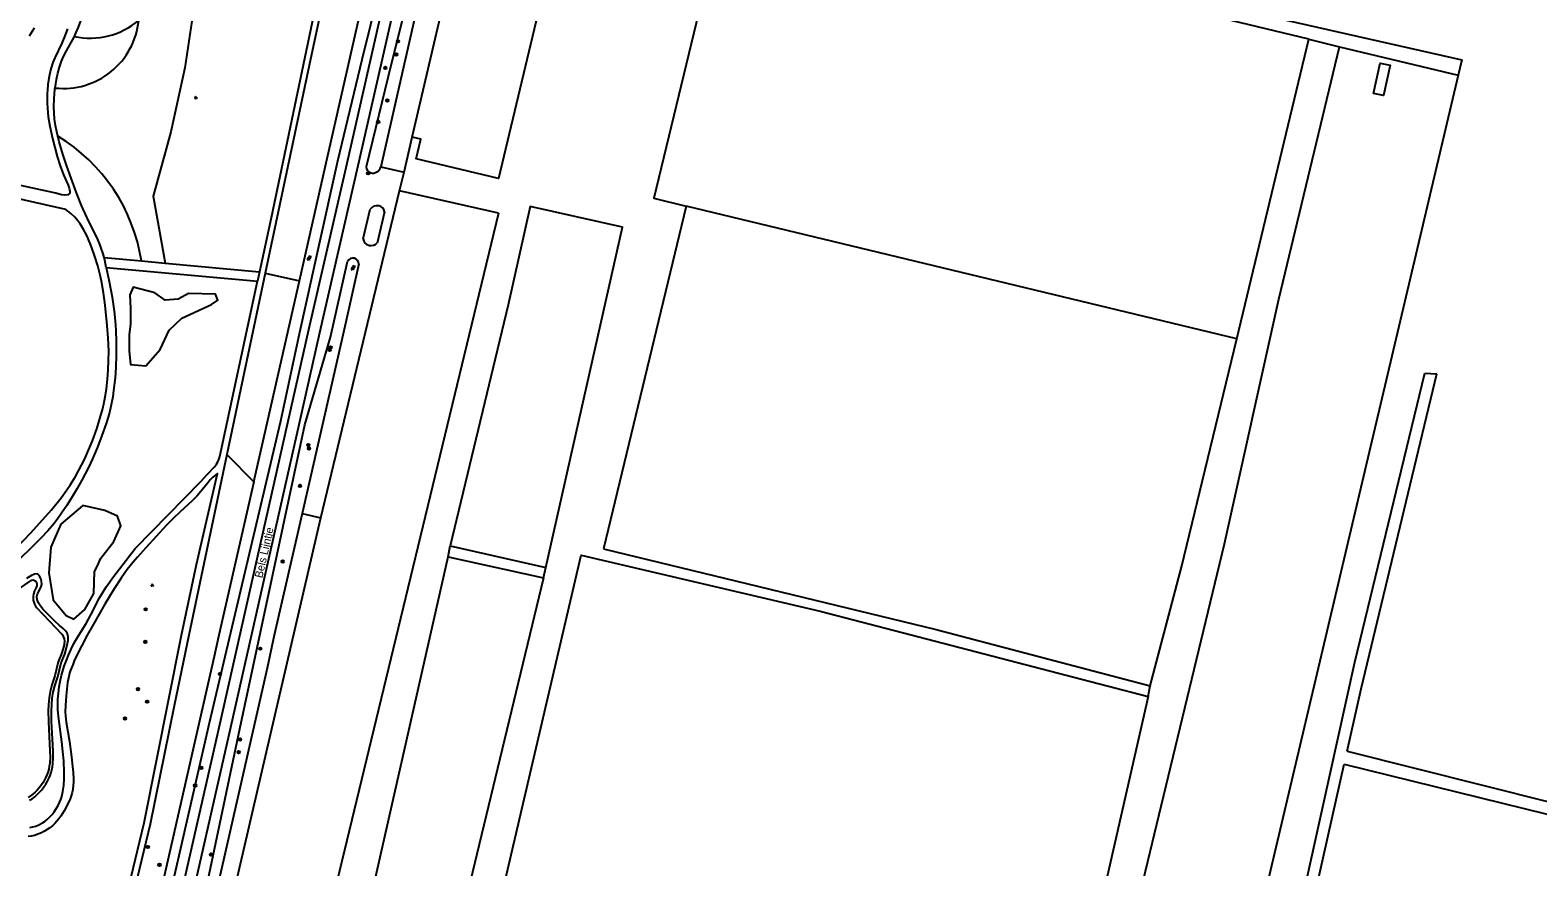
# Model space of a CAD drawing. Extents: x 128999 to 131010, y 395498 to 399007.
# Drawn here: x 129570.7 to 130043.8, y 396427.3 to 396690 of the extents above; entities that cross this region are included whole.
import ezdxf

# ---------------------------------------------------------------- set-up
doc = ezdxf.new("R2010")
doc.units = 0
for name, color, linetype in [('gg-anno-openbare ruimte label', 7, 'Continuous'), ('gg-bbg-bijgebouw', 7, 'Continuous'), ('gg-knt-bronhoudergrens', 7, 'Continuous'), ('gg-knt-onverhard', 7, 'Continuous'), ('gg-knt-verharding', 7, 'Continuous'), ('gg-kntw-bovenkant insteek waterloop', 7, 'Continuous'), ('gg-kntw-waterlijn', 7, 'Continuous'), ('gt-grn-groengrens', 7, 'Continuous'), ('gt-grn-vlakafsluiter', 7, 'Continuous'), ('gt-symb-boom', 7, 'Continuous'), ('gt-symb-groenvak', 7, 'Continuous'), ('gt-symb-watersymbool', 7, 'Continuous'), ('gx-grn-maaiveld', 7, 'Continuous')]:
    doc.layers.add(name, color=color, linetype=linetype)

# ---------------------------------------------------------------- blocks, each defined once
blk = doc.blocks.new('gt0-BOOM')
at = {"layer": 'gt-symb-boom'}
for radius in [0.4, 0.2]:
    blk.add_circle((0, 0), radius, dxfattribs=at)
blk = doc.blocks.new('gt0-GRVAK')
at = {"layer": 'gt-symb-groenvak'}
for p, q in [((-0.11, 0.19), (-0.23, 0.24)), ((-0.18, 0.15), (0.09, 0.15)), ((-0.09, 0.21), (-0.16, 0.32)), ((-0.05, 0.21), (-0.05, 0.39)), ((0, 0.21), (0.06, 0.32)), ((0.01, 0.19), (0.13, 0.24)), ((0.26, -0.05), (0.2, 0.06)), ((0.31, -0.05), (0.31, 0.13)), ((0.35, -0.05), (0.41, 0.06)), ((-0.24, -0.23), (-0.36, -0.18)), ((-0.32, -0.26), (-0.05, -0.26)), ((-0.23, -0.21), (-0.29, -0.1)), ((-0.18, -0.2), (-0.18, -0.02)), ((-0.14, -0.21), (-0.07, -0.1)), ((-0.12, -0.23), (0, -0.18)), ((0.24, -0.07), (0.12, -0.02)), ((0.17, -0.11), (0.44, -0.11)), ((0.37, -0.07), (0.49, -0.02))]:
    blk.add_line(p, q, dxfattribs=at)
blk = doc.blocks.new('gt0-WA')
at = {"layer": 'gt-symb-watersymbool'}
for centre, start, end in [((-0.32, 0.02), 28.0725, 151.9275), ((0.43, 0.42), 208.0725, 331.9275), ((-0.32, -0.43), 28.0725, 151.9275), ((0.43, -0.03), 208.0725, 331.9275)]:
    blk.add_arc(centre, 0.425, start, end, dxfattribs=at)

msp = doc.modelspace()

# ---------------------------------------------------------------- linework, layer by layer
at = {"layer": 'gg-bbg-bijgebouw'}
msp.add_lwpolyline([(129992.23, 396670.12), (129994.32, 396679.63), (129997.45, 396678.96), (129995.36, 396669.44), (129992.23, 396670.12)], dxfattribs=at)
at = {"layer": 'gg-knt-bronhoudergrens'}
msp.add_lwpolyline([(129781.67, 396910.05), (129778.44, 396895.99), (129769.18, 396855.65), (129737.18, 396725.5), (129717.68, 396643.44), (129691.8, 396649.59), (129693.26, 396655.75), (129690.58, 396656.38)], dxfattribs=at)
at = {"layer": 'gg-knt-onverhard'}
for p, q in [((129644.46, 396613.74), (129632.42, 396556.7)), ((129642.66, 396614.15), (129642.03, 396611.19)), ((129988.28, 396483.13), (130012.05, 396582.03)), ((130008.25, 396582.33), (130012.05, 396582.03)), ((129983.9, 396463.61), (129988.28, 396483.13)), ((129983.9, 396463.61), (130047.6, 396447.61))]:
    msp.add_line(p, q, dxfattribs=at)
for points in [[(129670.4, 396754.75), (129670.51, 396754.56), (129670.86, 396753.54), (129671.06, 396752.55), (129671.14, 396751.55), (129671.13, 396750), (129671.02, 396748.55), (129670.59, 396745.72), (129670.12, 396743.2), (129661.94, 396705.57), (129646.29, 396631.08), (129642.66, 396614.15)], [(129673.53, 396751.44), (129673.44, 396750), (129658.21, 396678.85), (129644.46, 396613.74)], [(129584.58, 396688.05), (129585.09, 396689.08), (129585.87, 396690.91), (129586.88, 396693.74), (129589.18, 396701.01), (129589.83, 396702.9), (129590.96, 396705.85), (129592.18, 396708.59), (129593.1, 396710.37), (129594.42, 396712.65), (129595.53, 396714.31), (129596.75, 396715.9), (129598.41, 396717.73), (129601.21, 396720.59), (129602.34, 396721.85), (129603.59, 396723.41), (129604.77, 396725.02), (129605.8, 396726.49)], [(129582.46, 396690.41), (129581.43, 396687.7), (129580.61, 396685.88), (129578.48, 396681.35), (129577.86, 396679.8), (129577.24, 396677.9), (129576.76, 396675.95), (129576.57, 396674.97), (129576.28, 396672.98), (129576.11, 396671.11), (129576.06, 396670.11), (129576.05, 396667.11), (129576.26, 396664.11), (129576.41, 396662.83), (129576.89, 396659.87), (129577.72, 396655.96), (129578.42, 396653.16), (129579.2, 396650.28), (129580.08, 396647.42), (129581.14, 396644.6), (129582.63, 396641.28), (129582.96, 396640.33), (129583.16, 396639.36), (129583.2, 396638.76), (129582.49, 396638.27), (129581.52, 396638.15), (129580.56, 396638.32), (129578.76, 396638.81), (129544.07, 396646.39)], [(129571.96, 396690.7), (129571.47, 396689.8), (129570.93, 396688.92), (129570.35, 396688.08)], [(129578.56, 396671.83), (129578.97, 396674.47), (129579.37, 396676.45), (129579.88, 396678.39), (129580.53, 396680.27), (129581.18, 396681.76), (129582.09, 396683.53), (129584.06, 396687.02), (129584.58, 396688.05)], [(129579.39, 396656.68), (129579.04, 396658.09), (129578.67, 396660.06), (129578.39, 396662.04), (129578.21, 396664.04), (129578.14, 396666.04), (129578.21, 396668.48), (129578.5, 396671.47), (129578.56, 396671.83)], [(129593.88, 396618.6), (129593.6, 396619.72), (129593.03, 396621.51), (129592.69, 396622.45), (129591.91, 396624.28), (129588.48, 396631.27), (129586.86, 396634.93), (129585.27, 396638.87), (129583.54, 396643.56), (129582.22, 396647.34), (129580.97, 396651.09), (129579.82, 396654.92), (129579.39, 396656.68)], [(129566.16, 396527.1), (129570.96, 396532.2), (129577.36, 396539.32), (129580.41, 396543.19), (129582.18, 396545.61), (129583.33, 396547.3), (129584.91, 396549.85), (129585.9, 396551.59), (129586.84, 396553.36), (129587.73, 396555.15), (129588.73, 396557.33), (129590.26, 396561.03), (129591.61, 396564.8), (129592.72, 396568.33), (129593.49, 396571.23), (129593.93, 396573.18), (129594.36, 396575.41), (129594.66, 396577.39), (129595.01, 396580.37), (129595.22, 396583.23), (129595.34, 396586.23), (129595.35, 396589.23), (129595.2, 396593.29), (129594.92, 396597.28), (129594.27, 396603.6), (129593.72, 396607.56), (129593.08, 396611.14), (129592.65, 396613.09), (129591.91, 396616), (129591.05, 396618.88), (129589.96, 396621.99), (129588.82, 396624.77), (129588.39, 396625.68), (129587.45, 396627.45), (129586.39, 396629.15), (129585.25, 396630.69), (129584.58, 396631.43), (129583.47, 396632.46), (129581.85, 396633.65), (129541.93, 396642.67)], [(129594.57, 396615.52), (129594.09, 396617.78), (129593.88, 396618.6)], [(129594.57, 396615.52), (129595.54, 396611.02), (129596.44, 396606.1), (129597.05, 396601.74), (129597.35, 396598.76), (129597.57, 396595.76), (129597.7, 396592.09), (129597.7, 396588.09), (129597.56, 396584.09), (129597.33, 396580.8), (129596.9, 396576.82), (129596.61, 396574.84), (129596.24, 396572.87), (129595.67, 396570.36), (129595.14, 396568.43), (129594.55, 396566.52), (129593.23, 396562.74), (129591.81, 396559.08), (129590.24, 396555.4), (129588.98, 396552.68), (129586.92, 396548.67), (129585.46, 396546.05), (129583.93, 396543.47), (129582.25, 396540.78), (129580.58, 396538.28), (129579.42, 396536.66), (129578.2, 396535.07), (129576.25, 396532.73), (129574.21, 396530.53), (129571.37, 396527.71), (129558.91, 396515.76)], [(129570.56, 396439.59), (129571.54, 396439.8), (129572.49, 396440.07), (129573.41, 396440.43), (129574.58, 396441.06), (129575.4, 396441.63), (129576.18, 396442.27), (129576.91, 396442.98), (129577.6, 396443.74), (129578.22, 396444.55), (129578.98, 396445.69), (129579.48, 396446.57), (129579.91, 396447.48), (129580.29, 396448.41), (129580.61, 396449.36), (129580.99, 396450.88), (129581.28, 396452.85), (129581.4, 396454.86), (129581.41, 396456.87), (129581.25, 396460.53), (129581.01, 396463.52), (129580.66, 396466.5), (129579.69, 396473.63), (129579.44, 396476.61), (129579.4, 396478.76), (129579.42, 396479.76), (129579.55, 396481.76), (129579.8, 396483.75), (129580.11, 396485.49), (129580.56, 396487.44), (129581.43, 396490.32), (129581.99, 396491.9), (129582.73, 396493.76), (129583.55, 396495.59), (129584.45, 396497.37), (129585.97, 396500), (129588.28, 396503.72), (129589.77, 396506.36), (129592.5, 396511.7), (129593.6, 396513.58), (129594.68, 396515.26), (129597, 396518.53), (129603.65, 396527.27), (129624.28, 396548.25), (129626.24, 396550.48), (129628.59, 396552.9), (129629.17, 396553.7), (129629.49, 396554.26), (129629.88, 396555.18), (129630.23, 396556.13), (129642.03, 396611.19)], [(129932.22, 396284.37), (129938.14, 396302.58), (129946.95, 396313.21), (129986.32, 396491.53), (130008.25, 396582.33)], [(129632.42, 396556.7), (129620.45, 396500), (129615.89, 396477.86), (129608.36, 396440.71), (129598.82, 396401.07), (129590.49, 396363.43), (129581.85, 396320.88), (129576.55, 396298.52), (129572.34, 396275.03), (129571.5, 396269.85)], [(129596.93, 396401.51), (129606.47, 396441.13), (129618.24, 396500), (129622.89, 396522.24), (129629.48, 396550.75), (129628.06, 396549.64), (129627.2, 396548.77), (129626.55, 396548), (129624.72, 396545.6), (129623.65, 396544.36), (129622.96, 396543.63), (129621.53, 396542.23), (129617.73, 396538.76), (129615.58, 396536.67), (129613.49, 396534.51), (129607.01, 396527.48), (129604.35, 396524.49), (129603.05, 396522.97), (129601.19, 396520.62), (129599.25, 396517.9), (129597.06, 396514.55), (129594.11, 396509.71), (129590.54, 396503.49), (129588.62, 396500), (129586.91, 396496.77), (129584.66, 396492.31), (129584.1, 396490.66), (129583.36, 396488.98), (129583.05, 396488.04), (129582.81, 396487.07), (129582.46, 396485.1), (129581.99, 396480.98), (129581.75, 396477.98), (129581.71, 396475.99), (129581.77, 396474.67), (129581.99, 396472.69), (129583.06, 396466.63), (129583.57, 396462.68), (129584.16, 396456.92), (129584.28, 396454.9), (129584.29, 396453.9), (129584.24, 396452.91), (129584.06, 396451.53), (129583.85, 396450.57), (129583.57, 396449.61), (129583.22, 396448.67), (129582.4, 396446.83), (129581.37, 396444.9), (129580.31, 396443.18), (129579.73, 396442.37), (129579.11, 396441.59), (129578.43, 396440.86), (129577.69, 396440.17), (129576.91, 396439.54), (129576.08, 396438.96), (129575.21, 396438.44), (129574.31, 396437.99), (129573.38, 396437.59), (129572.02, 396437.15), (129571.05, 396436.91), (129570.06, 396436.74)], [(129936.44, 396283.69), (129941.05, 396298.35), (129942.45, 396302.8), (129949.69, 396311.12), (129965.19, 396380.19), (129982.99, 396459.55)], [(129982.99, 396459.55), (130046.7, 396443.76), (130050.11, 396441.85)]]:
    msp.add_lwpolyline(points, dxfattribs=at)
at = {"layer": 'gg-knt-verharding'}
for points in [[(129735.73, 396920.17), (129735.49, 396919.78), (129735.29, 396919.36), (129734.71, 396917.05), (129727.14, 396882.37), (129716.81, 396837.08), (129706.95, 396794.08), (129685.81, 396701.69), (129680.84, 396679.49), (129673.53, 396647.36), (129661.5, 396594.95), (129655, 396566.06), (129633.52, 396471), (129615.64, 396392.22), (129598.98, 396319.19), (129595.9, 396305.04), (129592.89, 396290.87), (129590.35, 396278.71), (129587.86, 396266.54), (129587.71, 396265.51)], [(129731.64, 396920.03), (129731.27, 396917.69), (129723.66, 396883.05), (129703.51, 396794.99), (129682.4, 396702.62), (129670.08, 396648.14), (129658.06, 396595.88), (129651.59, 396567.11), (129629.86, 396470.92), (129612.21, 396393.28), (129595.9, 396321.59)]]:
    msp.add_lwpolyline(points, dxfattribs=at)
at = {"layer": 'gg-kntw-bovenkant insteek waterloop'}
for p, q in [((129675.19, 396624.42), (129677.35, 396633.8)), ((129681.85, 396632.96), (129679.61, 396623.1))]:
    msp.add_line(p, q, dxfattribs=at)
for points in [[(129729.22, 396920.51), (129728, 396915.38), (129724.08, 396899.7), (129720.28, 396880.41), (129710.5, 396838), (129701.63, 396797.56), (129680.24, 396702.76), (129674.82, 396680.67), (129667.11, 396648.89), (129655.25, 396595.05), (129649.26, 396567.23), (129626.88, 396472.34), (129608.84, 396393.62), (129596.75, 396339.58), (129592.25, 396322.41), (129591.88, 396321.11)], [(129736.93, 396911.13), (129734.51, 396900.36), (129730, 396881.47), (129719.43, 396836.28), (129709.1, 396793.42), (129688.77, 396698.49), (129683.95, 396679.31), (129676.09, 396647.03)], [(129710.89, 396780.16), (129703.62, 396748.01), (129680.69, 396647.05)], [(129655.22, 396611.32), (129663.33, 396647.39), (129686.08, 396747.53)], [(129608.09, 396340.23), (129621.89, 396400.95), (129636.45, 396470.61), (129656.85, 396566.11), (129664.91, 396593.58), (129670.3, 396617.3)], [(129673.82, 396616.57), (129669.41, 396596.98), (129656.01, 396538.19)], [(129640.88, 396548.21), (129652.83, 396600.74), (129655.22, 396611.32)], [(129640.88, 396548.21), (129629.91, 396500), (129628.46, 396493.33), (129609.45, 396409.61), (129581.66, 396285.62), (129579.19, 396273.19), (129578.43, 396269.11)], [(129656.01, 396538.19), (129647.3, 396500), (129645.05, 396489.65), (129626.04, 396405.88), (129614.56, 396354.67)], [(129570.51, 396448.17), (129571.37, 396448.67), (129572.18, 396449.27), (129572.95, 396449.95), (129573.66, 396450.69), (129574.33, 396451.47), (129575.05, 396452.42), (129575.62, 396453.27), (129576.13, 396454.15), (129576.58, 396455.05), (129576.97, 396455.97), (129577.3, 396456.91), (129577.51, 396457.69), (129577.71, 396458.67), (129577.84, 396459.65), (129577.94, 396461.65), (129577.91, 396463.67), (129577.42, 396472.95), (129577.39, 396476.21), (129577.46, 396478.21), (129577.63, 396480.21), (129577.96, 396482.16), (129578.46, 396484.1), (129579.42, 396486.95), (129580.42, 396491.34), (129581.55, 396494.08), (129582.16, 396495.99), (129582.46, 396497.37), (129582.6, 396498.42), (129582.59, 396499.45), (129582.38, 396500.4), (129582.29, 396500.62), (129581.75, 396501.42), (129581.02, 396502.12), (129579.93, 396503.01), (129578.45, 396504.4), (129574.72, 396508.21), (129573.81, 396509.35), (129573.24, 396510.25), (129572.86, 396511.21), (129572.77, 396512.11), (129573.05, 396513.02), (129574.09, 396514.99), (129574.34, 396515.97), (129574.31, 396516.97), (129574.09, 396517.81), (129573.57, 396518.76), (129572.97, 396519.23), (129572.09, 396519.2), (129571.12, 396518.73), (129569.55, 396517.81)]]:
    msp.add_lwpolyline(points, dxfattribs=at)
for centre, radius, start, end in [((129678.7, 396647.56), 2.67, 191.4262, 243.3249), ((129678.14, 396647.74), 2.64, 256.098, 344.737), ((129679.64, 396631.94), 2.96, 81.3421, 141.0238), ((129679.69, 396632.73), 2.17, 5.9417, 79.4296), ((129677.35, 396624.57), 2.16, 183.885, 261.0654), ((129677.61, 396625.47), 3.1, 258.847, 310.1683), ((129671.97, 396616.62), 1.81, 74.4216, 157.6845), ((129671.73, 396616.38), 2.1, 5.0826, 69.828)]:
    msp.add_arc(centre, radius, start, end, dxfattribs=at)
at = {"layer": 'gg-kntw-waterlijn'}
for p, q in [((129571.96, 396513.56), (129572.69, 396515.01)), ((129580.78, 396500.24), (129572.84, 396508.61))]:
    msp.add_line(p, q, dxfattribs=at)
for points in [[(129557.26, 396508.09), (129562.99, 396511.68), (129570.71, 396516.98)], [(129581.45, 396497.43), (129581.19, 396496.25), (129580.61, 396494.42), (129579.47, 396491.64), (129578.45, 396487.22), (129577.5, 396484.38), (129576.98, 396482.37), (129576.64, 396480.34), (129576.46, 396478.27), (129576.39, 396476.22), (129576.42, 396472.92), (129576.91, 396463.64), (129576.94, 396461.67), (129576.84, 396459.74), (129576.72, 396458.83), (129576.54, 396457.92), (129576.34, 396457.2), (129576.04, 396456.32), (129575.67, 396455.47), (129575.25, 396454.63), (129574.77, 396453.8), (129574.24, 396453), (129573.55, 396452.1), (129572.92, 396451.36), (129572.26, 396450.67), (129571.55, 396450.05), (129570.82, 396449.51), (129570.06, 396449.07)]]:
    msp.add_lwpolyline(points, dxfattribs=at)
for centre, radius, start, end in [((129571.53, 396515.82), 1.42, 324.9546, 125.3062), ((129576.35, 396511.79), 4.74, 158.0022, 222.0322), ((129578.32, 396498.17), 3.22, 346.6371, 40.1113)]:
    msp.add_arc(centre, radius, start, end, dxfattribs=at)
at = {"layer": 'gt-grn-groengrens'}
for p, q in [((129690.58, 396656.38), (129719.09, 396778.3)), ((129981.56, 396684.81), (130018.78, 396675.83)), ((129688.01, 396645.38), (129690.58, 396656.38)), ((129680.69, 396647.05), (129688.01, 396645.38)), ((129686.62, 396639.59), (129688.01, 396645.38)), ((129661.93, 396536.84), (129686.62, 396639.59)), ((129717.64, 396632.48), (129686.62, 396639.59)), ((129717.64, 396632.48), (129593.98, 396120.76)), ((129776.52, 396634.76), (129750.57, 396527.15)), ((129949.27, 396593.1), (129776.52, 396634.76)), ((129593.88, 396618.6), (129605.6, 396617.53)), ((129594.57, 396615.52), (129642.03, 396611.19)), ((129605.6, 396617.53), (129613.03, 396616.85)), ((129613.03, 396616.85), (129642.66, 396614.15)), ((129644.46, 396613.74), (129655.22, 396611.32)), ((129632.42, 396556.7), (129640.88, 396548.21)), ((129656.01, 396538.19), (129661.93, 396536.84)), ((129619.38, 396353.59), (129661.93, 396536.84)), ((129701.84, 396524.63), (129731.74, 396518.01)), ((129702.53, 396528.05), (129732.49, 396521.31)), ((129731.74, 396518.01), (129657.06, 396207.87))]:
    msp.add_line(p, q, dxfattribs=at)
for points in [[(129624.87, 396715.92), (129619.21, 396678.16), (129614.88, 396658.02), (129609.35, 396637.92), (129613.03, 396616.85)], [(129668.24, 396202.04), (129823.26, 396174.67), (129842.9, 396262.3), (129863.96, 396349.64), (129900.19, 396340.9), (129945.47, 396528.69), (129962.45, 396605.57), (129981.56, 396684.81)], [(129732.49, 396521.31), (129756.52, 396628.15), (129727.61, 396634.65), (129720.65, 396603.7), (129702.53, 396528.05)], [(129617.1, 396605.57), (129613.06, 396605.17), (129609.8, 396607.56), (129603.07, 396609.29), (129601.98, 396606.91), (129602.2, 396602.56), (129602.2, 396597.79), (129601.77, 396594.31), (129601.77, 396589.32), (129602.2, 396584.98), (129606.98, 396584.54), (129611.54, 396589.75), (129614.36, 396595.83), (129618.26, 396599.52), (129627.6, 396603.86), (129629.55, 396605.17), (129628.9, 396607.12), (129620.44, 396607.34), (129617.4, 396605.6), (129617.1, 396605.57)], [(129922.13, 396484.1), (129931.97, 396521.36), (129949.27, 396593.1)], [(129590.7, 396513.1), (129590.91, 396520.05), (129591.76, 396521.56), (129592.87, 396524.18), (129596.99, 396529.39), (129599.16, 396534.38), (129598.08, 396537.42), (129594.17, 396539.16), (129587.22, 396540.68), (129580.28, 396534.82), (129577.24, 396527.65), (129576.59, 396519.62), (129577.89, 396511.15), (129582.01, 396506.16), (129584.4, 396505.07), (129587.88, 396508.11), (129590.7, 396513.1)], [(129629.49, 396213.82), (129660.82, 396343.43), (129701.84, 396524.63)], [(129711.97, 396389.75), (129743.59, 396525.11), (129818.6, 396507.59), (129921.45, 396480.73)], [(129750.57, 396527.15), (129855.01, 396501.81), (129922.13, 396484.1)], [(129921.45, 396480.73), (129890.97, 396346.58), (129711.97, 396389.75)]]:
    msp.add_lwpolyline(points, dxfattribs=at)
for centre, radius, start, end in [((129581.15, 396695.41), 23.72, 263.7268, 354.3361), ((129589.57, 396711.03), 23.52, 257.7477, 310.2152), ((129550.85, 396609.22), 55.38, 8.6255, 58.9806)]:
    msp.add_arc(centre, radius, start, end, dxfattribs=at)
at = {"layer": 'gt-grn-vlakafsluiter'}
for p, q in [((129949.27, 396593.1), (129971.94, 396687.12)), ((129971.94, 396687.12), (129981.56, 396684.81)), ((130018.78, 396675.83), (129889.64, 396128.81)), ((129701.84, 396524.63), (129702.53, 396528.05)), ((129731.74, 396518.01), (129732.49, 396521.31)), ((129921.45, 396480.73), (129922.13, 396484.1))]:
    msp.add_line(p, q, dxfattribs=at)
msp.add_lwpolyline([(129971.94, 396687.12), (129789.11, 396731.22), (129766.43, 396637.2), (129776.52, 396634.76)], dxfattribs=at)
at = {"layer": 'gx-grn-maaiveld'}
msp.add_lwpolyline([(129885.33, 396722.13), (129882.82, 396711.72), (130019.95, 396680.71), (130018.78, 396675.83)], dxfattribs=at)

# ---------------------------------------------------------------- block references
at = {"layer": 'gt-symb-boom'}
for p in [(129686.12, 396686.48), (129685.53, 396682.34), (129682.13, 396678.14), (129682.76, 396667.93), (129679.89, 396661.18), (129676.77, 396645.05), (129664.67, 396589.61), (129664.98, 396590.37), (129657.98, 396559.71), (129658.22, 396558.62), (129655.36, 396546.88), (129649.95, 396523.14), (129606.96, 396508.12), (129606.84, 396497.93), (129642.95, 396495.76), (129630.26, 396487.8), (129604.56, 396483.06), (129607.41, 396479.13), (129600.46, 396473.86), (129636.57, 396467.27), (129636.1, 396463.27), (129624.4, 396458.34), (129622.49, 396452.8), (129607.65, 396433.48), (129627.43, 396431.11), (129611.28, 396427.9)]:
    msp.add_blockref('gt0-BOOM', p, dxfattribs=at)
at = {"layer": 'gt-symb-groenvak'}
for p, rotation in [((129622.7, 396668.82), -7.068140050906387), ((129609.04, 396515.73), -7.068140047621)]:
    msp.add_blockref('gt0-GRVAK', p, dxfattribs=dict(at, rotation=rotation))
at = {"layer": 'gt-symb-watersymbool'}
for p, rotation in [((129658.27, 396618.39), 77.22875743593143), ((129672.06, 396615.33), 77.22875743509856)]:
    msp.add_blockref('gt0-WA', p, dxfattribs=dict(at, rotation=rotation))

# ---------------------------------------------------------------- texts
at = {"layer": 'gg-anno-openbare ruimte label'}
msp.add_text('Bels Lijntje', height=2.5, rotation=77.3, dxfattribs=at).set_placement((129643.56, 396517.79))

doc.saveas('drawing.dxf')
